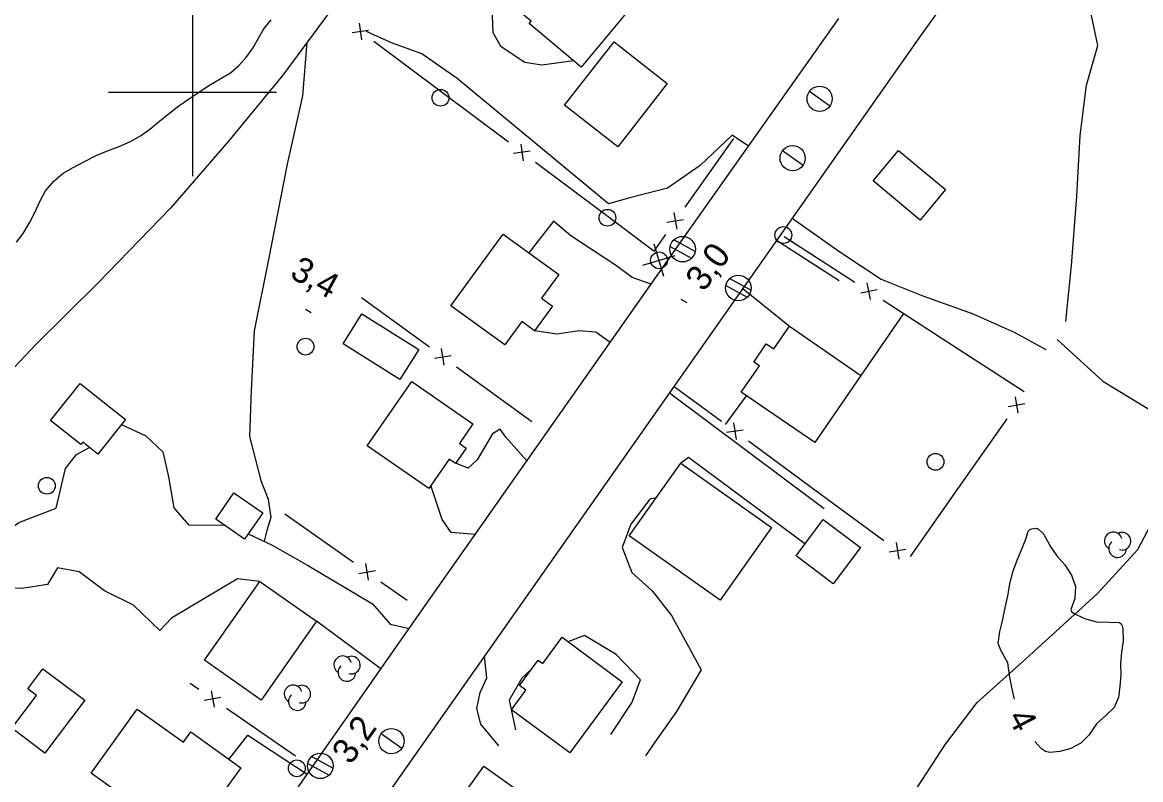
# Model space of a CAD drawing. Extents: x 219136 to 222520, y 5421589 to 5424530.
# Drawn here: x 221179.8 to 221312.8, y 5422518.2 to 5422608.3 of the extents above; entities that cross this region are included whole.
import ezdxf

# ---------------------------------------------------------------- set-up
doc = ezdxf.new("R2010")
doc.units = 0
for name, color, linetype in [('Level 19', 7, 'Continuous'), ('Level 2', 7, 'Continuous'), ('Level 21', 7, 'Continuous'), ('Level 22', 7, 'Continuous'), ('Level 3', 7, 'Continuous'), ('Level 31', 7, 'Continuous'), ('Level 36', 7, 'Continuous'), ('Level 37', 7, 'Continuous'), ('Level 4', 7, 'Continuous'), ('Level 44', 7, 'Continuous'), ('Level 61', 7, 'Continuous')]:
    doc.layers.add(name, color=color, linetype=linetype)

msp = doc.modelspace()

# ---------------------------------------------------------------- linework, layer by layer
at = {"layer": 'Level 19'}
for points in [[(221303.89, 5422572.72), (221304.55, 5422579.37), (221305.18, 5422587.61), (221305.56, 5422594.83), (221306.34, 5422600.82), (221307.68, 5422605.53), (221306.62, 5422610.62), (221303.43, 5422616.67), (221301.89, 5422618.86), (221301.02, 5422620.69), (221301.05, 5422621.95), (221300.69, 5422623.51), (221299.54, 5422625.06), (221299.54, 5422625.06)], [(221245.31, 5422603.72), (221241.56, 5422603.2), (221239.53, 5422603.54), (221236.7, 5422605.39), (221235.76, 5422607.05), (221235.67, 5422609.09), (221235.53, 5422612.22), (221236.92, 5422615.21), (221238.61, 5422616.32), (221239.7, 5422617.23), (221241.17, 5422617.07)], [(221266.14, 5422593.58), (221264.17, 5422594.87), (221260.38, 5422591.26), (221256.5, 5422588.58), (221252.03, 5422587.43), (221249.49, 5422586.7), (221231.49, 5422601.63), (221227.29, 5422604.56), (221223.67, 5422605.87), (221220.69, 5422607.22)], [(221254.55, 5422577.14), (221252.3, 5422577.92), (221250.3, 5422579.42), (221247.66, 5422581.15), (221245.01, 5422582.88), (221242.94, 5422584.64), (221239.99, 5422580.89)], [(221271.32, 5422584.98), (221277, 5422580.99), (221281.89, 5422577.73), (221286.86, 5422575.76), (221292.72, 5422573.65), (221297.72, 5422571.44), (221301.48, 5422569.35)], [(221276.93, 5422577.54), (221269.47, 5422582.34)], [(221265.46, 5422576.64), (221271.01, 5422572.13)], [(221249.68, 5422570.21), (221247.99, 5422571.42), (221245.94, 5422571.57), (221243.38, 5422571.21), (221240.69, 5422571.59)], [(221256.74, 5422564.22), (221275.13, 5422550.43)], [(221191.54, 5422560.45), (221194.44, 5422559.11), (221196.48, 5422557.19), (221197.13, 5422554.2), (221197.76, 5422550.51), (221199.54, 5422548.49), (221203.77, 5422548.47)], [(221239.78, 5422556.12), (221237.27, 5422558.92), (221236.61, 5422559.87), (221235.68, 5422559.33), (221233.87, 5422556.24), (221232.78, 5422555.23), (221231.29, 5422555.84)], [(221196.13, 5422535.93), (221192.96, 5422538.95), (221189.51, 5422540.64), (221186.53, 5422542.89), (221183.93, 5422543.37), (221182.74, 5422541.41), (221179.7, 5422540.94), (221175.92, 5422541.02), (221174.04, 5422542.77), (221175.45, 5422545.83), (221179.33, 5422548.76), (221183.77, 5422550.47), (221184.9, 5422555.21), (221186.21, 5422556.87), (221187.73, 5422557.71)], [(221272.83, 5422546.25), (221258.98, 5422556.52), (221258.07, 5422555.83)], [(221233.6, 5422547.33), (221230.77, 5422547.6), (221229.7, 5422549.12), (221228.36, 5422553.17)], [(221255.17, 5422551.73), (221254.38, 5422551.55), (221252.14, 5422548.58), (221251.11, 5422545.81), (221252.25, 5422542.82), (221254.67, 5422540.64), (221256.97, 5422537.7), (221258.98, 5422534.03), (221260.5, 5422531.25), (221257.56, 5422526.29), (221254.98, 5422522.62), (221253.88, 5422521.02)], [(221206.63, 5422547.42), (221209.49, 5422546.09), (221213.68, 5422543.71), (221221.42, 5422539.1), (221223.52, 5422536.68), (221225.76, 5422536.17)], [(221208.01, 5422541.75), (221205.33, 5422542.08), (221197.48, 5422537.39), (221196.13, 5422535.93)], [(221222.41, 5422531.37), (221214.75, 5422537.02)], [(221249.74, 5422523.56), (221252.27, 5422527.3), (221253.27, 5422530.06), (221250.37, 5422533.05), (221246.64, 5422535.32), (221244.66, 5422534.58)], [(221236.42, 5422522.18), (221234.3, 5422524.77), (221233.83, 5422526.63), (221234.22, 5422528.56), (221234.99, 5422530.27), (221234.72, 5422532.85)], [(221240.33, 5422531.32), (221239.18, 5422530.24), (221237.67, 5422527.62), (221238.41, 5422524.11)], [(221204.33, 5422520.58), (221206.57, 5422523.47), (221213.65, 5422518.82)]]:
    msp.add_lwpolyline(points, dxfattribs=at)
at = {"layer": 'Level 2'}
for points in [[(221297.76, 5422527.74), (221297.71, 5422527.9), (221297.4, 5422529.32), (221297.17, 5422530.6), (221296.97, 5422532.07), (221296.82, 5422532.35), (221296.13, 5422533.57), (221295.83, 5422534.37), (221296.02, 5422535.8), (221296.33, 5422537.09), (221296.65, 5422538.63), (221296.98, 5422540.06), (221297.21, 5422541.42), (221297.58, 5422542.89), (221298.08, 5422544.28), (221298.62, 5422545.51), (221299.16, 5422546.93), (221299.39, 5422547.76), (221299.61, 5422547.93), (221299.85, 5422548.04), (221300.38, 5422548.1), (221300.63, 5422547.98), (221301.21, 5422547.42), (221301.29, 5422547.27), (221302.09, 5422545.84)], [(221302.09, 5422545.84), (221302.82, 5422544.79), (221303.77, 5422543.73), (221304.55, 5422542.5), (221305.02, 5422541.15), (221304.94, 5422539.74), (221304.45, 5422538.43), (221304.56, 5422538.19), (221304.78, 5422538), (221306.08, 5422537.36), (221307.54, 5422536.97), (221308.97, 5422536.92), (221310.25, 5422536.88), (221310.45, 5422536.72), (221310.57, 5422536.48), (221310.65, 5422536.17), (221310.7, 5422534.64), (221310.51, 5422533.33), (221310.38, 5422532), (221310.4, 5422530.65), (221310.31, 5422529.29), (221310.15, 5422527.96), (221309.61, 5422526.74), (221308.64, 5422525.8), (221307.53, 5422524.83), (221306.66, 5422523.51), (221305.66, 5422522.53), (221304.46, 5422521.89), (221303.17, 5422521.53), (221301.98, 5422521.41), (221301.44, 5422521.54), (221300.97, 5422521.82), (221300.18, 5422522.71)]]:
    msp.add_lwpolyline(points, dxfattribs=at)
at = {"layer": 'Level 21'}
for points in [[(221291.21, 5422613.2), (221286.67, 5422606.8)], [(221110.34, 5422371.57), (221140.38, 5422414.4), (221170.88, 5422457.85), (221196.76, 5422494.62), (221226.75, 5422537.58), (221258.28, 5422582.45), (221276.88, 5422608.78)], [(221286.67, 5422606.8), (221265.33, 5422576.46), (221238.18, 5422537.77), (221213.68, 5422502.92), (221183.56, 5422460.24), (221154.38, 5422418.83), (221131.29, 5422385.57), (221118.75, 5422368.22)]]:
    msp.add_lwpolyline(points, dxfattribs=at)
at = {"layer": 'Level 22'}
for points in [[(221296.31, 5422725.49), (221292.39, 5422719.18), (221286.39, 5422710.88), (221278.64, 5422698.9), (221272.61, 5422689.9), (221266.83, 5422682.69), (221260.33, 5422676.28), (221255.87, 5422671.57), (221252.12, 5422665.51), (221249.29, 5422659.41), (221246.08, 5422652.12), (221241.69, 5422645.16), (221235.14, 5422636.1), (221227.51, 5422625.31), (221219.4, 5422614.37), (221216.5, 5422609.81), (221210.75, 5422602.01), (221204.29, 5422594.16), (221197.38, 5422586.18), (221188.73, 5422577.25), (221181.4, 5422569.99), (221175.43, 5422563.7)], [(221235.04, 5422416.04), (221240.4, 5422427.41), (221246.12, 5422441.17), (221252.31, 5422452.64), (221258.63, 5422465.07), (221266.55, 5422479.74), (221274, 5422493.26), (221280.45, 5422505.51), (221284.53, 5422514.67), (221289.58, 5422522.38), (221293.32, 5422527.37), (221299.12, 5422532.56), (221307.61, 5422540.28), (221312.42, 5422545.57), (221316.04, 5422552.42), (221320.69, 5422560.11), (221328.39, 5422571.07), (221335.63, 5422580.65), (221342.75, 5422590.22), (221347.06, 5422597.39), (221357.34, 5422616.92)], [(221213.61, 5422605.89), (221213.07, 5422599.56), (221211.24, 5422591.42), (221209.02, 5422580.06), (221207.35, 5422571.59), (221206.96, 5422564.47), (221206.79, 5422559.03), (221208.13, 5422553.77), (221209.01, 5422551.56), (221209.3, 5422549.37), (221208.83, 5422547.82), (221208.51, 5422546.55), (221208.51, 5422546.54)], [(221302.83, 5422570.57), (221308.26, 5422565.58), (221314.36, 5422561.92), (221319.17, 5422557.27), (221324.88, 5422551.99), (221330.58, 5422546.55), (221337.03, 5422540.84), (221343.82, 5422535.24), (221352.29, 5422529.26), (221361.56, 5422522.95), (221370.9, 5422516.66), (221379.05, 5422510.5), (221384.03, 5422506.96), (221386.15, 5422505.11)]]:
    msp.add_lwpolyline(points, dxfattribs=at)
at = {"layer": 'Level 3'}
for p, q in [((221258.08, 5422575.36), (221258.79, 5422574.98)), ((221213.42, 5422574.16), (221214.12, 5422573.78))]:
    msp.add_line(p, q, dxfattribs=at)
at = {"layer": 'Level 31'}
for points in [[(221251.97, 5422609.87), (221246.21, 5422602.97), (221240.03, 5422608.15), (221240.27, 5422608.43), (221236.55, 5422611.54), (221241.71, 5422617.71), (221245.66, 5422614.41), (221246.02, 5422614.84)], [(221256.47, 5422601.01), (221250.57, 5422593.47), (221244.23, 5422598.44), (221250.14, 5422605.97)], [(221283.99, 5422593.07), (221289.58, 5422588.4), (221286.54, 5422584.77), (221280.95, 5422589.44)], [(221230.74, 5422574.55), (221236.95, 5422583.1), (221243.55, 5422578.3), (221241.49, 5422575.46), (221242.8, 5422574.51), (221240.69, 5422571.59), (221239.17, 5422572.7), (221237.14, 5422569.91)], [(221220.14, 5422573.62), (221226.91, 5422569.37), (221224.67, 5422565.8), (221217.9, 5422570.05)], [(221279.51, 5422566.29), (221274.01, 5422558.28), (221265.27, 5422564.28), (221267.42, 5422567.41), (221266.75, 5422567.87), (221268.25, 5422570.06), (221269.15, 5422569.44), (221271.01, 5422572.13)], [(221186.63, 5422565.32), (221192.01, 5422561.03), (221188.73, 5422556.92), (221186.96, 5422558.33), (221186.73, 5422558.05), (221183.12, 5422560.93)], [(221220.77, 5422557.91), (221226.07, 5422565.57), (221233.36, 5422560.52), (221231.74, 5422558.18), (221232.53, 5422557.63), (221231.27, 5422555.81), (221230.54, 5422556.32), (221228.12, 5422552.82)], [(221262.74, 5422539.55), (221251.95, 5422547.2), (221258.07, 5422555.83), (221268.86, 5422548.18)], [(221204.93, 5422552.31), (221208.37, 5422549.93), (221206.19, 5422546.79), (221202.76, 5422549.17)], [(221275.03, 5422549.12), (221279.44, 5422545.81), (221276.19, 5422541.49), (221271.78, 5422544.8)], [(221201.43, 5422532.38), (221208.01, 5422541.75), (221214.75, 5422537.02), (221208.18, 5422527.65)], [(221251.12, 5422529.8), (221244.87, 5422521.36), (221237.94, 5422526.48), (221239.66, 5422528.81), (221238.9, 5422529.38), (221241.12, 5422532.39), (221241.65, 5422532), (221243.95, 5422535.11)], [(221182.21, 5422531.38), (221187.2, 5422527.62), (221182.45, 5422521.31), (221178.49, 5422524.29), (221181.44, 5422528.2), (221180.4, 5422528.98)], [(221198.34, 5422511.46), (221187.94, 5422518.95), (221193.43, 5422526.57), (221198.91, 5422522.63), (221199.79, 5422523.85), (221205.73, 5422519.57), (221201.81, 5422514.13), (221200.79, 5422514.86)], [(221241.81, 5422514.67), (221235.28, 5422505.49), (221228.11, 5422510.6), (221230.73, 5422514.27), (221229.78, 5422514.95), (221230.96, 5422516.61), (221231.9, 5422515.94), (221234.63, 5422519.78)]]:
    msp.add_lwpolyline(points, close=True, dxfattribs=at)
at = {"layer": 'Level 36'}
for p, q in [((221275.82, 5422598.34), (221273.38, 5422600.08)), ((221272.62, 5422591.28), (221270.16, 5422593)), ((221259.77, 5422581.03), (221257.23, 5422582.42)), ((221256.05, 5422578.06), (221254.92, 5422581.89)), ((221256.81, 5422581.61), (221259.35, 5422580.22)), ((221253.57, 5422579.41), (221257.4, 5422580.54)), ((221263.45, 5422576.99), (221265.99, 5422575.6)), ((221266.41, 5422576.41), (221263.87, 5422577.8)), ((221224.89, 5422521.89), (221222.45, 5422523.63)), ((221216.68, 5422519.53), (221214.14, 5422520.92)), ((221213.72, 5422520.11), (221216.26, 5422518.72))]:
    msp.add_line(p, q, dxfattribs=at)
for centre, radius in [((221274.59, 5422599.21), 1.5), ((221229.49, 5422599.33), 1), ((221271.38, 5422592.14), 1.5), ((221249.35, 5422585.05), 1), ((221270.27, 5422582.99), 1), ((221258.29, 5422581.31), 1.52), ((221255.49, 5422579.98), 1), ((221264.93, 5422576.69), 1.52), ((221213.43, 5422569.71), 1), ((221288.37, 5422556), 1), ((221182.67, 5422553.15), 1), ((221223.66, 5422522.76), 1.5), ((221215.2, 5422519.81), 1.52), ((221212.4, 5422519.52), 1)]:
    msp.add_circle(centre, radius, dxfattribs=at)
at = {"layer": 'Level 37'}
for p, q in [((221220.95, 5422607.35), (221218.97, 5422607.07)), ((221219.82, 5422608.2), (221220.11, 5422606.22)), ((221240.17, 5422592.98), (221238.19, 5422592.69)), ((221239.04, 5422593.82), (221239.32, 5422591.84)), ((221256.43, 5422584.51), (221258.4, 5422584.85)), ((221257.25, 5422585.67), (221257.59, 5422583.69)), ((221280.66, 5422575.33), (221280.24, 5422577.29)), ((221279.48, 5422576.1), (221281.43, 5422576.52)), ((221229.94, 5422567.5), (221229.63, 5422569.48)), ((221228.8, 5422568.33), (221230.77, 5422568.64)), ((221297.83, 5422563.75), (221298.18, 5422561.78)), ((221297.02, 5422562.59), (221298.99, 5422562.94)), ((221265.5, 5422559.78), (221263.52, 5422559.48)), ((221264.36, 5422560.62), (221264.66, 5422558.64)), ((221283.7, 5422546.41), (221284, 5422544.43)), ((221284.84, 5422545.57), (221282.86, 5422545.26)), ((221220.94, 5422541.9), (221220.6, 5422543.88)), ((221219.78, 5422542.72), (221221.75, 5422543.06)), ((221202.2, 5422528.76), (221202.56, 5422526.79)), ((221203.37, 5422527.96), (221201.4, 5422527.6))]:
    msp.add_line(p, q, dxfattribs=at)
for points in [[(221229.57, 5422600.02), (221221.56, 5422606.01)], [(221237.58, 5422594.03), (221229.57, 5422600.02)], [(221264.34, 5422594.48), (221258.57, 5422586.31)], [(221248.79, 5422585.65), (221240.78, 5422591.64)], [(221256.26, 5422583.05), (221254.88, 5422581.09), (221248.79, 5422585.65)], [(221270.38, 5422582.83), (221278.78, 5422577.4)], [(221220.09, 5422575.56), (221228.17, 5422569.67)], [(221282.13, 5422575.22), (221290.53, 5422569.79)], [(221284.56, 5422573.65), (221279.51, 5422566.29)], [(221290.53, 5422569.79), (221298.92, 5422564.36)], [(221231.4, 5422567.31), (221239.48, 5422561.42)], [(221262.9, 5422560.81), (221257.28, 5422564.94)], [(221263.38, 5422560.46), (221265.88, 5422563.86)], [(221239.48, 5422561.42), (221240.35, 5422560.78)], [(221296.86, 5422561.13), (221291.11, 5422552.94)], [(221274.18, 5422552.52), (221266.12, 5422558.44)], [(221291.11, 5422552.94), (221285.37, 5422544.75)], [(221282.23, 5422546.6), (221274.18, 5422552.52)], [(221210.97, 5422549.82), (221219.13, 5422544.04)], [(221222.4, 5422541.73), (221225.53, 5422539.52)], [(221200.74, 5422528.91), (221199.73, 5422529.61)], [(221212.25, 5422520.95), (221204.03, 5422526.64)]]:
    msp.add_lwpolyline(points, dxfattribs=at)
at = {"layer": 'Level 4'}
for points in [[(221201.95, 5422600.8), (221203.28, 5422601.59), (221204.5, 5422602.3), (221205.48, 5422603.13), (221206.33, 5422604.08), (221207.19, 5422605.24), (221207.85, 5422606.44), (221208.47, 5422607.52), (221209.35, 5422608.6)], [(221179.08, 5422582.14), (221179.84, 5422583.18), (221180.64, 5422584.54), (221181.24, 5422585.69), (221181.82, 5422586.99), (221182.53, 5422588.24), (221183.51, 5422589.41), (221184.6, 5422590.36), (221185.8, 5422591.01), (221187.14, 5422591.74), (221188.52, 5422592.47), (221189.9, 5422593.01), (221191.26, 5422593.54), (221192.61, 5422594.14), (221193.82, 5422594.81), (221194.91, 5422595.59), (221196.07, 5422596.55), (221197.29, 5422597.54), (221198.37, 5422598.36), (221199.53, 5422599.17), (221200.82, 5422600.04), (221201.95, 5422600.8)]]:
    msp.add_lwpolyline(points, dxfattribs=at)
at = {"layer": 'Level 44'}
for centre, start, end in [((221309.52, 5422546.58), 15.4747, 238.159), ((221310.56, 5422546.55), 252.6532, 118.3418), ((221310.02, 5422545.67), 130.807, 358.2641), ((221217.86, 5422531.84), 15.4747, 238.159), ((221218.9, 5422531.81), 252.6532, 118.3418), ((221218.36, 5422530.93), 130.807, 358.2641), ((221211.96, 5422528.38), 15.4747, 238.159), ((221213, 5422528.35), 252.6532, 118.3418), ((221212.46, 5422527.47), 130.807, 358.2641)]:
    msp.add_arc(centre, 1.05, start, end, dxfattribs=at)
at = {"layer": 'Level 61'}
for points in [[(221200, 5422610), (221200, 5422600), (221200, 5422590)], [(221190, 5422600), (221200, 5422600), (221210, 5422600)]]:
    msp.add_lwpolyline(points, dxfattribs=at)

# ---------------------------------------------------------------- texts
at = {"layer": 'Level 2'}
msp.add_text('4', height=3, rotation=297.492, dxfattribs=at).set_placement((221296.91, 5422525.61))
at = {"layer": 'Level 3'}
for s, rotation, p in [('3,0', 53.3416, (221260.81, 5422576.13)), ('3,4', 331.383, (221211.43, 5422578)), ('3,2', 54.7572, (221218.81, 5422519.83))]:
    msp.add_text(s, height=3, rotation=rotation, dxfattribs=at).set_placement(p)

doc.saveas('drawing.dxf')
